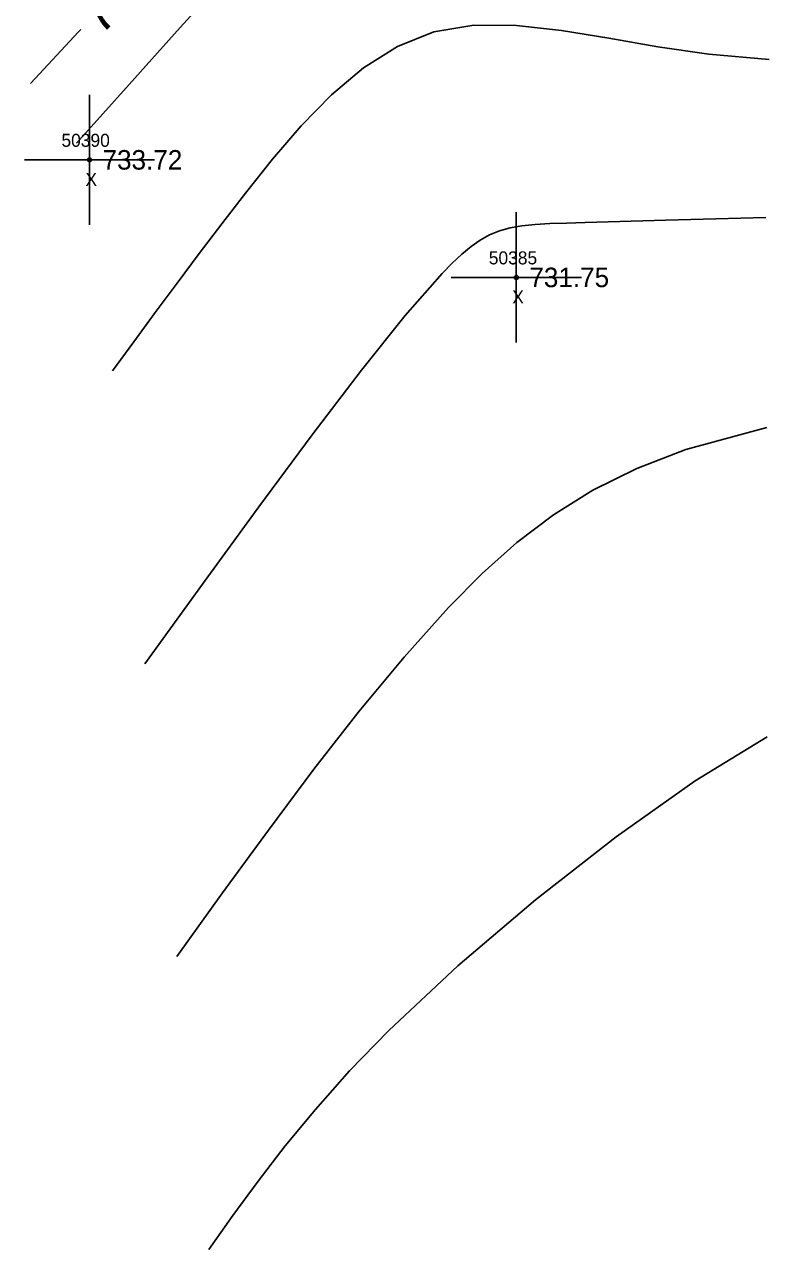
# Model space of a CAD drawing. Extents: x 1378535 to 1380697, y 997729 to 1000024.
# Drawn here: x 1379391.7 to 1379448.7, y 998967.9 to 999062 of the extents above; entities that cross this region are included whole.
import ezdxf

# ---------------------------------------------------------------- set-up
doc = ezdxf.new("R2010")
doc.units = 0
for name, color, linetype in [('RD_DTM_Major1', 7, 'Continuous'), ('RD_DTM_Major1_Lbl', 7, 'Continuous'), ('RD_DTM_Minor1', 7, 'Continuous'), ('RD_EX_Misc', 7, 'Continuous'), ('RD_EX_Misc_txCode', 7, 'Continuous'), ('RD_EX_TX_Misc_ELEV', 7, 'Continuous'), ('RD_SMD_Locator', 7, 'Continuous')]:
    doc.layers.add(name, color=color, linetype=linetype)

msp = doc.modelspace()

# ---------------------------------------------------------------- linework, layer by layer
at = {"layer": 'RD_DTM_Major1'}
for points in [[(1379396.077, 999061.618), (1379395.895, 999061.424), (1379392.198, 999057.466)], [(1379448.835, 999007.267), (1379443.305, 999003.884), (1379437.237, 998999.598), (1379431.026, 998994.749), (1379425.07, 998989.675), (1379419.764, 998984.714), (1379416.739, 998981.6), (1379414.105, 998978.654), (1379411.784, 998975.844), (1379409.697, 998973.135), (1379407.768, 998970.494), (1379405.916, 998967.886)]]:
    msp.add_lwpolyline(points, dxfattribs=at)
at = {"layer": 'RD_DTM_Minor1'}
for points in [[(1379407.481, 999065.909), (1379403.721, 999061.76), (1379399.781, 999057.378), (1379395.752, 999052.88)], [(1379449.003, 999059.32), (1379444.364, 999059.708), (1379440.44, 999060.278), (1379436.659, 999060.943), (1379433.032, 999061.547), (1379429.575, 999061.934), (1379426.301, 999061.947), (1379423.223, 999061.43), (1379420.421, 999060.311), (1379417.799, 999058.658), (1379415.337, 999056.587), (1379413.018, 999054.214), (1379410.821, 999051.656), (1379408.727, 999049.029), (1379406.922, 999046.695), (1379405.174, 999044.393), (1379403.471, 999042.117), (1379401.802, 999039.861), (1379400.155, 999037.617), (1379398.521, 999035.38)], [(1379448.752, 999047.176), (1379441.058, 999046.959), (1379434.855, 999046.784), (1379433.411, 999046.746), (1379432.134, 999046.7), (1379431.001, 999046.632), (1379429.992, 999046.526), (1379429.083, 999046.365), (1379428.253, 999046.135), (1379427.5, 999045.831), (1379426.782, 999045.439), (1379426.077, 999044.953), (1379425.365, 999044.366), (1379424.628, 999043.672), (1379423.843, 999042.865), (1379421.016, 999039.633), (1379417.652, 999035.439), (1379413.861, 999030.474), (1379409.748, 999024.931), (1379405.42, 999019.003), (1379400.986, 999012.882)], [(1379448.806, 999031.05), (1379442.58, 999029.341), (1379438.812, 999027.895), (1379435.45, 999026.227), (1379432.408, 999024.331), (1379429.599, 999022.199), (1379426.937, 999019.823), (1379424.336, 999017.198), (1379420.922, 999013.399), (1379417.472, 999009.234), (1379413.992, 999004.778), (1379410.491, 999000.101), (1379406.975, 998995.279), (1379403.451, 998990.384)]]:
    msp.add_lwpolyline(points, dxfattribs=at)
at = {"layer": 'RD_EX_Misc'}
for p, q in [((1379396.743, 999046.601), (1379396.743, 999056.601)), ((1379391.743, 999051.601), (1379401.743, 999051.601)), ((1379429.557, 999037.57), (1379429.557, 999047.57)), ((1379424.557, 999042.57), (1379434.557, 999042.57))]:
    msp.add_line(p, q, dxfattribs=at)
at = {"layer": 'RD_SMD_Locator'}
for centre in [(1379396.743, 999051.601), (1379429.557, 999042.57)]:
    msp.add_circle(centre, 0.15, dxfattribs=at)

# ---------------------------------------------------------------- texts
at = {"layer": 'RD_DTM_Major1_Lbl'}
msp.add_text('735', height=3, rotation=46.76615, dxfattribs=at).set_placement((1379397.609, 999061.069))
at = {"layer": 'RD_EX_Misc_txCode'}
for s, p in [('50390', (1379394.586, 999052.601)), ('X', (1379396.428, 999049.601)), ('50385', (1379427.439, 999043.57)), ('X', (1379429.242, 999040.57))]:
    msp.add_text(s, height=1, dxfattribs=at).set_placement(p)
at = {"layer": 'RD_EX_TX_Misc_ELEV'}
for s, p in [('733.72', (1379397.743, 999050.851)), ('731.75', (1379430.557, 999041.82))]:
    msp.add_text(s, height=1.5, dxfattribs=at).set_placement(p)

doc.saveas('drawing.dxf')
